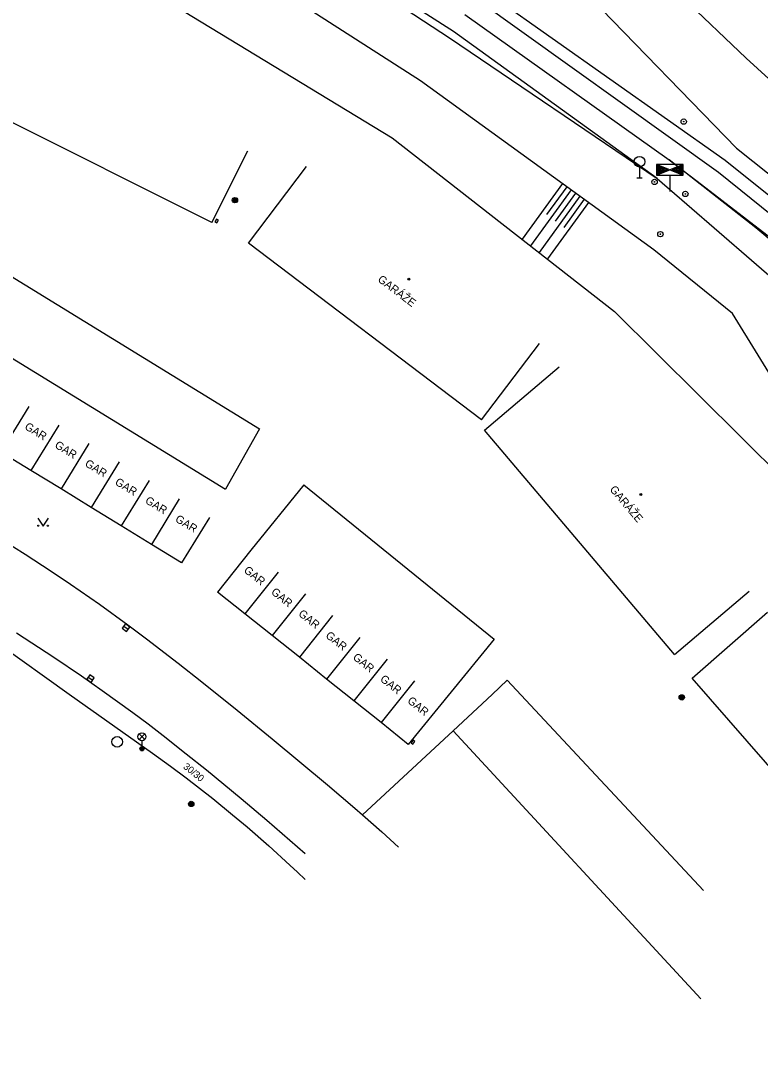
# Model space of a CAD drawing. Extents: x -538441 to -536770, y -1181008 to -1179809.
# Drawn here: x -538231.1 to -538161.8, y -1181008.4 to -1180911 of the extents above; entities that cross this region are included whole.
import ezdxf

# ---------------------------------------------------------------- set-up
doc = ezdxf.new("R2010")
doc.units = 0
for name, color, linetype in [('Vrstva 10', 7, 'Continuous'), ('Vrstva 11', 7, 'Continuous'), ('Vrstva 12', 7, 'Continuous'), ('Vrstva 13', 7, 'Continuous'), ('Vrstva 14', 7, 'Continuous'), ('Vrstva 15', 7, 'Continuous'), ('Vrstva 24', 7, 'Continuous'), ('Vrstva 25', 7, 'Continuous'), ('Vrstva 27', 7, 'Continuous'), ('Vrstva 33', 7, 'Continuous'), ('Vrstva 36', 7, 'Continuous'), ('Vrstva 39', 7, 'Continuous'), ('Vrstva 40', 7, 'Continuous'), ('Vrstva 41', 7, 'Continuous'), ('Vrstva 5', 7, 'Continuous'), ('Vrstva 7', 7, 'Continuous')]:
    doc.layers.add(name, color=color, linetype=linetype)

msp = doc.modelspace()

# ---------------------------------------------------------------- linework, layer by layer
at = {"layer": 'Vrstva 10'}
msp.add_line((-538207.53, -1180978.3), (-538202.353, -1180982.605), dxfattribs=at)
for points in [[(-538233.994, -1180958.944), (-538230.696, -1180961.013)], [(-538230.696, -1180961.013), (-538228.249, -1180962.607), (-538226.43, -1180963.828), (-538223.728, -1180965.702)], [(-538223.728, -1180965.702), (-538221.06, -1180967.63)], [(-538221.06, -1180967.63), (-538219.33, -1180968.92), (-538216.336, -1180971.214), (-538214.115, -1180972.959)], [(-538231.514, -1180968.357), (-538228.007, -1180970.652), (-538225.404, -1180972.415), (-538223.468, -1180973.766)], [(-538214.115, -1180972.959), (-538210.811, -1180975.613), (-538207.53, -1180978.3)], [(-538223.468, -1180973.766), (-538220.595, -1180975.843)], [(-538220.595, -1180975.843), (-538219.172, -1180976.907), (-538217.76, -1180977.99), (-538215.587, -1180979.699), (-538213.704, -1180981.211)], [(-538213.704, -1180981.211), (-538210.448, -1180983.894), (-538208.032, -1180985.934)], [(-538202.353, -1180982.605), (-538199.792, -1180984.789), (-538199.079, -1180985.415), (-538197.26, -1180987.01), (-538195.681, -1180988.44)], [(-538208.032, -1180985.934), (-538204.439, -1180989.032)]]:
    msp.add_lwpolyline(points, dxfattribs=at)
at = {"layer": 'Vrstva 11'}
for p, q in [((-538234.39, -1180968.55), (-538226.57, -1180974.105)), ((-538226.57, -1180974.105), (-538218.75, -1180979.66)), ((-538199.079, -1180985.415), (-538190.57, -1180977.55))]:
    msp.add_line(p, q, dxfattribs=at)
for points in [[(-538218.75, -1180979.66), (-538217.068, -1180980.874), (-538215.612, -1180981.959), (-538213.1, -1180983.906), (-538211.249, -1180985.408)], [(-538211.249, -1180985.408), (-538209.879, -1180986.558), (-538207.859, -1180988.321), (-538205.88, -1180990.13), (-538205.164, -1180990.809), (-538204.45, -1180991.49)]]:
    msp.add_lwpolyline(points, dxfattribs=at)
at = {"layer": 'Vrstva 12'}
for p, q in [((-538173.098, -1180924.737), (-538173.098, -1180925.736)), ((-538173.347, -1180925.736), (-538172.849, -1180925.736)), ((-538170.247, -1180925.503), (-538170.247, -1180927.027))]:
    msp.add_line(p, q, dxfattribs=at)
for points in [[(-538171.497, -1180925.503), (-538168.997, -1180925.503), (-538168.997, -1180924.502), (-538171.497, -1180924.502)], [(-538171.497, -1180924.502), (-538171.497, -1180925.503), (-538170.247, -1180925.004)], [(-538171.447, -1180924.577), (-538171.447, -1180925.428), (-538170.383, -1180925.004)], [(-538171.398, -1180924.652), (-538171.398, -1180925.356), (-538170.515, -1180925.004)], [(-538171.346, -1180924.724), (-538171.346, -1180925.281), (-538170.651, -1180925.004)], [(-538171.297, -1180924.799), (-538171.297, -1180925.209), (-538170.787, -1180925.004)], [(-538171.248, -1180924.871), (-538171.248, -1180925.134), (-538170.919, -1180925.004)], [(-538171.196, -1180924.946), (-538171.196, -1180925.059), (-538171.055, -1180925.004)], [(-538168.997, -1180924.502), (-538170.247, -1180925.004), (-538168.997, -1180925.503)], [(-538169.047, -1180924.577), (-538170.111, -1180925.004), (-538169.047, -1180925.428)], [(-538169.096, -1180924.652), (-538169.979, -1180925.004), (-538169.096, -1180925.356)], [(-538169.148, -1180924.724), (-538169.843, -1180925.004), (-538169.148, -1180925.281)], [(-538169.197, -1180924.799), (-538169.707, -1180925.004), (-538169.197, -1180925.209)], [(-538169.246, -1180924.871), (-538169.575, -1180925.004), (-538169.246, -1180925.134)], [(-538169.298, -1180924.946), (-538169.439, -1180925.004), (-538169.298, -1180925.059)]]:
    msp.add_lwpolyline(points, close=True, dxfattribs=at)
for centre, radius in [((-538168.954, -1180920.482), 0.25), ((-538168.954, -1180920.482), 0.03), ((-538173.098, -1180924.237), 0.5), ((-538171.687, -1180926.136), 0.25), ((-538171.687, -1180926.136), 0.03), ((-538168.798, -1180927.256), 0.25), ((-538168.798, -1180927.256), 0.03), ((-538171.141, -1180931.028), 0.25), ((-538171.141, -1180931.028), 0.03)]:
    msp.add_circle(centre, radius, dxfattribs=at)
at = {"layer": 'Vrstva 13'}
msp.add_line((-538189.465, -1180910.438), (-538170.324, -1180924.047), dxfattribs=at)
for points in [[(-538162.202, -1180930.444), (-538170.324, -1180924.047)], [(-538170.324, -1180924.047), (-538167.679, -1180926.045)], [(-538167.679, -1180926.045), (-538160.767, -1180931.411)], [(-538155.673, -1180936.005), (-538156.781, -1180935.036), (-538157.893, -1180934.074), (-538159.011, -1180933.117), (-538160.134, -1180932.167), (-538161.262, -1180931.223), (-538162.202, -1180930.444)]]:
    msp.add_lwpolyline(points, dxfattribs=at)
at = {"layer": 'Vrstva 14'}
for p, q in [((-538190.524, -1180912.054), (-538212.761, -1180897.757)), ((-538212.959, -1180898.168), (-538190.909, -1180912.619)), ((-538183.793, -1180902.564), (-538164.01, -1180922.971)), ((-538193.632, -1180916.647), (-538215.454, -1180902.672)), ((-538163.104, -1180914.526), (-538175.411, -1180902.794)), ((-538187.693, -1180908.127), (-538165.064, -1180924.1)), ((-538165.683, -1180925.241), (-538188.401, -1180908.986)), ((-538171.441, -1180925.824), (-538190.524, -1180912.054)), ((-538190.909, -1180912.619), (-538171.441, -1180925.824)), ((-538142.249, -1180933.723), (-538163.104, -1180914.526)), ((-538171.746, -1180932.494), (-538193.632, -1180916.647)), ((-538164.01, -1180922.971), (-538142.871, -1180939.729)), ((-538165.064, -1180924.1), (-538143.86, -1180941.069)), ((-538171.441, -1180925.824), (-538168.661, -1180928.224)), ((-538144.924, -1180942.056), (-538165.683, -1180925.241)), ((-538168.661, -1180928.224), (-538148.693, -1180945.506)), ((-538164.376, -1180938.445), (-538171.746, -1180932.494)), ((-538158.993, -1180947.236), (-538164.376, -1180938.445))]:
    msp.add_line(p, q, dxfattribs=at)
at = {"layer": 'Vrstva 15'}
for p, q in [((-538180.316, -1180926.29), (-538184.09, -1180931.503)), ((-538179.506, -1180926.876), (-538183.302, -1180932.118)), ((-538179.91, -1180926.583), (-538181.804, -1180929.197)), ((-538178.696, -1180927.463), (-538182.512, -1180932.734)), ((-538179.1, -1180927.17), (-538181.004, -1180929.798)), ((-538178.29, -1180927.756), (-538180.204, -1180930.399)), ((-538177.886, -1180928.049), (-538181.724, -1180933.35))]:
    msp.add_line(p, q, dxfattribs=at)
at = {"layer": 'Vrstva 24'}
for p, q in [((-538212.752, -1180929.605), (-538212.899, -1180929.866)), ((-538212.899, -1180929.866), (-538212.725, -1180929.964)), ((-538212.578, -1180929.703), (-538212.752, -1180929.605)), ((-538212.725, -1180929.964), (-538212.578, -1180929.703)), ((-538194.326, -1180978.438), (-538194.513, -1180978.672)), ((-538194.357, -1180978.797), (-538194.168, -1180978.562)), ((-538194.168, -1180978.562), (-538194.326, -1180978.438)), ((-538194.513, -1180978.672), (-538194.357, -1180978.797))]:
    msp.add_line(p, q, dxfattribs=at)
at = {"layer": 'Vrstva 25'}
for centre, radius in [((-538211.02, -1180927.84), 0.25), ((-538211.02, -1180927.84), 0.2), ((-538211.02, -1180927.84), 0.15), ((-538211.02, -1180927.84), 0.1), ((-538211.02, -1180927.84), 0.05), ((-538169.14, -1180974.42), 0.25), ((-538169.14, -1180974.42), 0.2), ((-538169.14, -1180974.42), 0.15), ((-538169.14, -1180974.42), 0.1), ((-538169.14, -1180974.42), 0.05), ((-538215.12, -1180984.4), 0.25), ((-538215.12, -1180984.4), 0.2), ((-538215.12, -1180984.4), 0.15), ((-538215.12, -1180984.4), 0.1), ((-538215.12, -1180984.4), 0.05)]:
    msp.add_circle(centre, radius, dxfattribs=at)
at = {"layer": 'Vrstva 27'}
for p, q in [((-538221.444, -1180967.737), (-538221.042, -1180968.035)), ((-538224.769, -1180972.519), (-538224.359, -1180972.805))]:
    msp.add_line(p, q, dxfattribs=at)
for points in [[(-538221.593, -1180967.939), (-538221.19, -1180968.236), (-538220.893, -1180967.833), (-538221.296, -1180967.536)], [(-538224.912, -1180972.724), (-538224.502, -1180973.01), (-538224.216, -1180972.6), (-538224.626, -1180972.314)]]:
    msp.add_lwpolyline(points, close=True, dxfattribs=at)
msp.add_circle((-538222.06, -1180978.58), 0.5, dxfattribs=at)
at = {"layer": 'Vrstva 33'}
for p, q in [((-538220.005, -1180978.37), (-538219.475, -1180977.84)), ((-538220.005, -1180977.84), (-538219.475, -1180978.37)), ((-538219.74, -1180978.48), (-538219.74, -1180979.23))]:
    msp.add_line(p, q, dxfattribs=at)
for centre, radius in [((-538219.74, -1180978.105), 0.375), ((-538219.74, -1180979.23), 0.2), ((-538219.74, -1180979.23), 0.145), ((-538219.74, -1180979.23), 0.0876)]:
    msp.add_circle(centre, radius, dxfattribs=at)
at = {"layer": 'Vrstva 36'}
msp.add_lwpolyline([(-538229.511, -1180957.636), (-538229.011, -1180958.386), (-538228.51, -1180957.636)], dxfattribs=at)
for centre in [(-538229.461, -1180958.336), (-538228.562, -1180958.336)]:
    msp.add_circle(centre, 0.05, dxfattribs=at)
at = {"layer": 'Vrstva 39'}
for centre, radius in [((-538194.716, -1180935.229), 0.09), ((-538194.716, -1180935.229), 0.0398), ((-538172.961, -1180955.419), 0.09), ((-538172.961, -1180955.419), 0.0398)]:
    msp.add_circle(centre, radius, dxfattribs=at)
at = {"layer": 'Vrstva 5'}
for p, q in [((-538213.19, -1180929.94), (-538261.52, -1180905.73)), ((-538213.19, -1180929.94), (-538209.82, -1180923.213)), ((-538209.74, -1180931.86), (-538204.308, -1180924.701)), ((-538187.9, -1180948.43), (-538209.74, -1180931.86)), ((-538236.15, -1180932.43), (-538208.71, -1180949.25)), ((-538239.34, -1180938.08), (-538211.9, -1180954.9)), ((-538187.9, -1180948.43), (-538182.468, -1180941.271)), ((-538187.63, -1180949.4), (-538180.616, -1180943.457)), ((-538230.354, -1180947.172), (-538232.968, -1180951.434)), ((-538227.531, -1180948.903), (-538230.145, -1180953.165)), ((-538208.71, -1180949.25), (-538211.9, -1180954.9)), ((-538169.83, -1180970.41), (-538187.63, -1180949.4)), ((-538224.708, -1180950.634), (-538227.322, -1180954.896)), ((-538221.885, -1180952.365), (-538224.499, -1180956.627)), ((-538219.062, -1180954.096), (-538221.676, -1180958.358)), ((-538204.58, -1180954.52), (-538209.531, -1180960.642)), ((-538204.58, -1180954.52), (-538186.71, -1180968.97)), ((-538216.239, -1180955.827), (-538218.853, -1180960.089)), ((-538213.416, -1180957.558), (-538216.03, -1180961.82)), ((-538209.531, -1180960.642), (-538212.65, -1180964.55)), ((-538206.977, -1180962.681), (-538210.096, -1180966.589)), ((-538204.422, -1180964.719), (-538207.541, -1180968.627)), ((-538169.83, -1180970.41), (-538162.816, -1180964.467)), ((-538201.868, -1180966.758), (-538204.987, -1180970.666)), ((-538168.16, -1180972.63), (-538161.084, -1180966.45)), ((-538199.314, -1180968.796), (-538202.433, -1180972.704)), ((-538186.71, -1180968.97), (-538194.77, -1180978.82)), ((-538196.76, -1180970.835), (-538199.879, -1180974.743)), ((-538136.91, -1181008.41), (-538168.16, -1180972.63)), ((-538194.205, -1180972.873), (-538197.324, -1180976.781)), ((-538186.898, -1180974.156), (-538185.51, -1180972.82)), ((-538185.51, -1180972.82), (-538167.089, -1180992.526)), ((-538186.898, -1180974.156), (-538190.57, -1180977.55)), ((-538167.36, -1181002.66), (-538190.57, -1180977.55))]:
    msp.add_line(p, q, dxfattribs=at)
for points in [[(-538230.145, -1180953.165), (-538232.968, -1180951.434)], [(-538227.322, -1180954.896), (-538230.145, -1180953.165)], [(-538224.499, -1180956.627), (-538227.322, -1180954.896)], [(-538221.676, -1180958.358), (-538224.499, -1180956.627)], [(-538218.853, -1180960.089), (-538221.676, -1180958.358)], [(-538216.03, -1180961.82), (-538218.853, -1180960.089)], [(-538210.096, -1180966.589), (-538212.65, -1180964.55)], [(-538207.541, -1180968.627), (-538210.096, -1180966.589)], [(-538204.987, -1180970.666), (-538207.541, -1180968.627)], [(-538202.433, -1180972.704), (-538204.987, -1180970.666)], [(-538199.879, -1180974.743), (-538202.433, -1180972.704)], [(-538197.324, -1180976.781), (-538199.879, -1180974.743)], [(-538194.77, -1180978.82), (-538197.324, -1180976.781)]]:
    msp.add_lwpolyline(points, dxfattribs=at)
at = {"layer": 'Vrstva 7'}
for p, q in [((-538217.519, -1180909.088), (-538196.283, -1180921.986)), ((-538196.283, -1180921.986), (-538175.435, -1180938.258)), ((-538175.435, -1180938.258), (-538157.543, -1180956.045))]:
    msp.add_line(p, q, dxfattribs=at)

# ---------------------------------------------------------------- texts
at = {"layer": 'Vrstva 40'}
msp.add_text('30/30', height=0.65, rotation=321.08821, dxfattribs=at).set_placement((-538215.931, -1180981.007))
at = {"layer": 'Vrstva 41'}
for s, rotation, p in [('GARÁŽE', 322.81242, (-538197.706, -1180935.394)), ('GAR', 328.48431, (-538230.806, -1180949.241)), ('GAR', 328.48431, (-538227.984, -1180950.972)), ('GAR', 328.48431, (-538225.16, -1180952.703)), ('GAR', 328.48431, (-538222.338, -1180954.434)), ('GARÁŽE', 310.27179, (-538175.94, -1180954.963)), ('GAR', 328.48431, (-538219.514, -1180956.165)), ('GAR', 328.48431, (-538216.692, -1180957.896)), ('GAR', 321.40668, (-538210.252, -1180962.626)), ('GAR', 321.40668, (-538207.697, -1180964.665)), ('GAR', 321.40668, (-538205.143, -1180966.704)), ('GAR', 321.40668, (-538202.589, -1180968.742)), ('GAR', 321.40668, (-538200.034, -1180970.781)), ('GAR', 321.40668, (-538197.48, -1180972.82)), ('GAR', 321.40668, (-538194.926, -1180974.858))]:
    msp.add_text(s, height=0.75, rotation=rotation, dxfattribs=at).set_placement(p)

doc.saveas('drawing.dxf')
